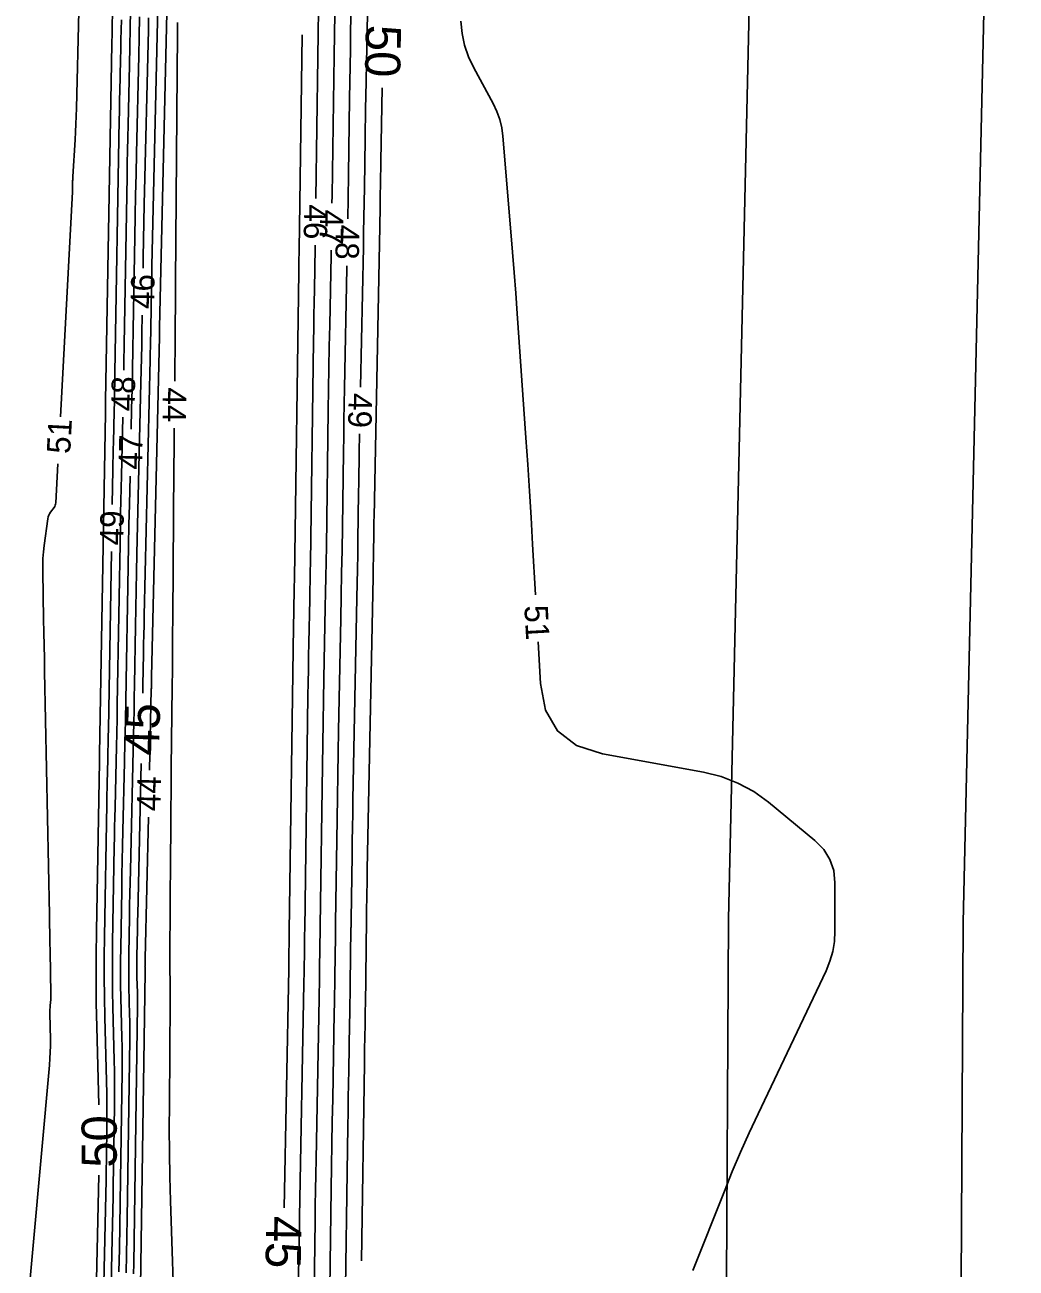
# Model space of a CAD drawing. Extents: x 2384780 to 2405861, y 547869 to 573706.
# Drawn here: x 2395699.1 to 2395783.5, y 553485 to 553590.9 of the extents above; entities that cross this region are included whole.
import ezdxf

# ---------------------------------------------------------------- set-up
doc = ezdxf.new("R2010")
doc.units = 0
for name, color, linetype in [('Old_Level_60', 7, 'Continuous'), ('Old_Level_61', 7, 'Continuous'), ('Prop Buffer Zone 1', 7, 'Continuous'), ('Prop Buffer Zone 2', 7, 'Continuous')]:
    doc.layers.add(name, color=color, linetype=linetype)

msp = doc.modelspace()

# ---------------------------------------------------------------- linework, layer by layer
at = {"layer": 'Old_Level_60'}
for points in [[(2395727.67075, 553560.0655), (2395727.9065, 553571.97875), (2395727.93075, 553573.251), (2395727.95325, 553574.52325), (2395727.974, 553575.7955), (2395727.99275, 553577.06775), (2395728.051, 553581.224), (2395728.064, 553582.11475), (2395728.0785, 553583.00525), (2395728.09425, 553583.89575), (2395728.111, 553584.78625), (2395728.4485, 553601.87375)], [(2395726.57975, 553574.3955), (2395726.6085, 553576.177), (2395726.638, 553578.168), (2395726.72925, 553584.672), (2395726.74975, 553586.06575), (2395726.77225, 553587.4595), (2395726.79675, 553588.853), (2395726.82325, 553590.24675), (2395727.018, 553600.10775)], [(2395711.21275, 553594.44775), (2395710.53775, 553565.149), (2395710.536, 553565.07275), (2395710.5345, 553564.9965), (2395710.533, 553564.92025), (2395710.5315, 553564.844), (2395710.52725, 553564.59475), (2395710.52625, 553564.54125), (2395710.52525, 553564.488), (2395710.52425, 553564.4345), (2395710.523, 553564.381), (2395709.855, 553535.353), (2395709.85275, 553535.24975), (2395709.85075, 553535.14675), (2395709.84875, 553535.0435), (2395709.84675, 553534.94025), (2395709.841, 553534.60325), (2395709.83975, 553534.531), (2395709.83825, 553534.45875), (2395709.83675, 553534.38675), (2395709.83525, 553534.3145), (2395709.67625, 553527.39225)], [(2395723.86925, 553576.14375), (2395724.123, 553594.23025)], [(2395708.07075, 553592.20225), (2395708.0405, 553590.6415), (2395708.00775, 553589.081), (2395707.973, 553587.5205), (2395707.8555, 553582.423), (2395707.83125, 553581.33075), (2395707.80825, 553580.2385), (2395707.78725, 553579.146), (2395707.7675, 553578.0535), (2395707.5195, 553563.6855), (2395707.492, 553562.1495), (2395707.4795, 553561.507)], [(2395702.0835, 553557.517), (2395703.111, 553576.7065), (2395703.11725, 553576.836), (2395703.122, 553576.9655), (2395703.12525, 553577.09525), (2395703.12725, 553577.22475), (2395703.131, 553577.6485), (2395703.13225, 553577.73925), (2395703.135, 553577.83), (2395703.13875, 553577.9205), (2395703.14375, 553578.01125), (2395703.3375, 553581.14425), (2395703.37575, 553581.81575), (2395703.4075, 553582.4875), (2395703.433, 553583.1595), (2395703.45175, 553583.83175), (2395703.64275, 553592.0915)], [(2395707.28175, 553591.36), (2395707.2665, 553590.51625), (2395707.25, 553589.67275), (2395707.2325, 553588.829), (2395707.21375, 553587.9855), (2395707.15025, 553585.23), (2395707.137, 553584.6395), (2395707.12475, 553584.049), (2395707.11325, 553583.4585), (2395707.1025, 553582.86775), (2395706.73025, 553561.28425), (2395706.7155, 553560.4645), (2395706.6995, 553559.645), (2395706.6825, 553558.82525), (2395706.66425, 553558.00575), (2395706.6025, 553555.3285), (2395706.58975, 553554.75475), (2395706.57775, 553554.181), (2395706.56675, 553553.60725), (2395706.5565, 553553.0335), (2395706.505, 553550.048)], [(2395708.8325, 553591.6105), (2395708.798, 553589.95375), (2395708.761, 553588.29725), (2395708.5695, 553579.98875), (2395708.52975, 553578.20825), (2395708.4925, 553576.428), (2395708.458, 553574.64725), (2395708.426, 553572.86675), (2395708.28975, 553564.9675), (2395708.25925, 553563.27475), (2395708.2265, 553561.58225), (2395708.19125, 553559.8895), (2395708.1535, 553558.197), (2395708.1135, 553556.46575)], [(2395709.605, 553591.5405), (2395709.58175, 553590.5015), (2395709.23925, 553575.63725), (2395709.2055, 553574.12725), (2395709.174, 553572.6175), (2395709.14475, 553571.1075), (2395709.1285, 553570.20325)], [(2395711.8275, 553560.55075), (2395711.86925, 553564.594), (2395711.88025, 553565.68925), (2395711.89025, 553566.78475), (2395711.89925, 553567.88), (2395711.9075, 553568.9755), (2395712.03525, 553586.9195), (2395712.04325, 553587.974), (2395712.052, 553589.0285), (2395712.0615, 553590.083), (2395712.0715, 553591.1375)], [(2395725.23325, 553575.74225), (2395725.243, 553576.39775), (2395725.4105, 553588.33925), (2395725.43675, 553590.1265), (2395725.46575, 553591.9135)], [(2395736.2255, 553591.255), (2395736.3225, 553590.211), (2395736.53625, 553589.199), (2395736.86675, 553588.21875), (2395737.31375, 553587.2705), (2395738.96475, 553584.22475), (2395739.28225, 553583.56125), (2395739.52675, 553582.87575), (2395739.69825, 553582.16875), (2395739.79725, 553581.43975), (2395740.4835, 553573.30325), (2395740.62725, 553571.5595), (2395740.765, 553569.81525), (2395740.89625, 553568.0705), (2395741.021, 553566.32525), (2395741.7595, 553555.7375), (2395741.914, 553553.46825), (2395742.06025, 553551.19875), (2395742.19875, 553548.92875), (2395742.32925, 553546.65825), (2395742.57025, 553542.33675)], [(2395722.36, 553482.2355), (2395722.4125, 553486.05025), (2395722.42425, 553486.8675), (2395722.437, 553487.685), (2395722.45075, 553488.50225), (2395722.46575, 553489.31975), (2395722.83925, 553509.2055), (2395722.8455, 553509.54975), (2395722.8515, 553509.894), (2395722.85675, 553510.238), (2395722.86175, 553510.58225), (2395722.878, 553511.78), (2395722.88075, 553511.984), (2395722.8835, 553512.18825), (2395722.88625, 553512.3925), (2395722.88925, 553512.5965), (2395722.89875, 553513.2635), (2395722.90075, 553513.4065), (2395722.90275, 553513.54925), (2395722.90475, 553513.69225), (2395722.90675, 553513.835), (2395723.18725, 553533.73875), (2395723.204, 553534.86875), (2395723.22225, 553535.9985), (2395723.24225, 553537.12825), (2395723.264, 553538.258), (2395723.33725, 553541.9485), (2395723.3525, 553542.73925), (2395723.36625, 553543.53), (2395723.37925, 553544.321), (2395723.391, 553545.11175), (2395723.65625, 553563.98575), (2395723.6725, 553565.08475), (2395723.6905, 553566.184), (2395723.70975, 553567.283), (2395723.73075, 553568.38225), (2395723.80175, 553571.9725), (2395723.805, 553572.14425)], [(2395723.70775, 553482.87125), (2395723.79175, 553488.988), (2395723.81075, 553490.29875), (2395723.83125, 553491.6095), (2395723.85325, 553492.92025), (2395723.877, 553494.23075), (2395724.13525, 553507.97175), (2395724.1455, 553508.5315), (2395724.155, 553509.09125), (2395724.16375, 553509.651), (2395724.1715, 553510.21075), (2395724.20275, 553512.50275), (2395724.205, 553512.663), (2395724.20725, 553512.82325), (2395724.20925, 553512.98325), (2395724.2115, 553513.1435), (2395724.219, 553513.66675), (2395724.2205, 553513.779), (2395724.22225, 553513.891), (2395724.22375, 553514.00325), (2395724.22525, 553514.11525), (2395724.41825, 553527.7955), (2395724.4455, 553529.65025), (2395724.47575, 553531.505), (2395724.5085, 553533.35975), (2395724.544, 553535.2145), (2395724.6645, 553541.273), (2395724.68925, 553542.5715), (2395724.71225, 553543.86975), (2395724.73325, 553545.168), (2395724.7525, 553546.4665), (2395724.91575, 553558.0685), (2395724.9425, 553559.8895), (2395724.972, 553561.71025), (2395725.00425, 553563.531), (2395725.039, 553565.35175), (2395725.15675, 553571.2995), (2395725.16525, 553571.743)], [(2395725.02275, 553481.10725), (2395725.16825, 553491.7075), (2395725.19575, 553493.62075), (2395725.2255, 553495.534), (2395725.258, 553497.44725), (2395725.29275, 553499.3605), (2395725.43125, 553506.73775), (2395725.4455, 553507.513), (2395725.4585, 553508.2885), (2395725.4705, 553509.064), (2395725.4815, 553509.83925), (2395725.5275, 553513.2255), (2395725.52925, 553513.34175), (2395725.53075, 553513.458), (2395725.53225, 553513.57425), (2395725.534, 553513.6905), (2395725.53925, 553514.07), (2395725.5405, 553514.1515), (2395725.5415, 553514.23275), (2395725.54275, 553514.31425), (2395725.544, 553514.3955), (2395725.6685, 553523.227), (2395725.6965, 553525.1195), (2395725.72725, 553527.01175), (2395725.76075, 553528.904), (2395725.797, 553530.7965), (2395725.98575, 553540.30125), (2395726.023, 553542.25525), (2395726.0575, 553544.20925), (2395726.08925, 553546.16325), (2395726.11825, 553548.1175), (2395726.208, 553554.501), (2395726.22825, 553555.86875), (2395726.2505, 553557.2365), (2395726.2745, 553558.6045), (2395726.30075, 553559.97225), (2395726.50325, 553570.204), (2395726.507, 553570.396)], [(2395709.059, 553566.20375), (2395709.0325, 553564.66475), (2395709.0135, 553563.60775), (2395708.993, 553562.55075), (2395708.971, 553561.49375), (2395708.94725, 553560.437), (2395708.61125, 553545.8315), (2395708.577, 553544.296), (2395708.545, 553542.76025), (2395708.51525, 553541.22475), (2395708.48775, 553539.689), (2395708.40125, 553534.67225), (2395708.382, 553533.59725), (2395708.36125, 553532.52225), (2395708.33875, 553531.44725), (2395708.315, 553530.37225), (2395708.05, 553518.83525), (2395708.028, 553517.85175), (2395708.0075, 553516.868), (2395707.9885, 553515.88425), (2395707.97075, 553514.9005), (2395707.9155, 553511.68675), (2395707.90725, 553510.998), (2395707.90625, 553510.3095), (2395707.9125, 553509.621), (2395707.92575, 553508.93225), (2395707.985, 553506.536), (2395707.995, 553506.0225), (2395708.00025, 553505.50875), (2395708.0005, 553504.99525), (2395707.9955, 553504.48175), (2395707.77675, 553489.18525), (2395707.75325, 553487.6405), (2395707.72675, 553486.096), (2395707.69725, 553484.55125)], [(2395707.39525, 553557.508), (2395707.2805, 553552.5245), (2395707.2565, 553551.44925), (2395707.234, 553550.37425), (2395707.21325, 553549.299), (2395707.194, 553548.22375), (2395706.93175, 553532.9975), (2395706.91, 553531.7915), (2395706.88675, 553530.5855), (2395706.8615, 553529.3795), (2395706.83475, 553528.1735), (2395706.74425, 553524.23425), (2395706.7255, 553523.39), (2395706.708, 553522.546), (2395706.6915, 553521.70175), (2395706.6765, 553520.8575), (2395706.5365, 553512.71925), (2395706.52, 553511.3365), (2395706.51775, 553509.954), (2395706.53025, 553508.57125), (2395706.557, 553507.18875), (2395706.6685, 553502.6725), (2395706.6875, 553501.70475), (2395706.69725, 553500.73675), (2395706.6975, 553499.769), (2395706.6885, 553498.801), (2395706.6105, 553493.3615), (2395706.59275, 553492.196), (2395706.57275, 553491.0305), (2395706.55075, 553489.865), (2395706.52625, 553488.6995), (2395706.2175, 553474.5775)], [(2395711.8285, 553479.50425), (2395711.4685, 553490.68175), (2395711.41275, 553492.73875), (2395711.378, 553494.79625), (2395711.3645, 553496.85375), (2395711.372, 553498.9115), (2395711.44975, 553507.76575), (2395711.4515, 553508.1405), (2395711.45025, 553508.51525), (2395711.44625, 553508.89), (2395711.439, 553509.26475), (2395711.411, 553510.489), (2395711.406, 553510.75125), (2395711.403, 553511.0135), (2395711.402, 553511.276), (2395711.403, 553511.53825), (2395711.4705, 553520.1835), (2395711.48575, 553522.036), (2395711.502, 553523.8885), (2395711.51975, 553525.741), (2395711.53875, 553527.59325), (2395711.61175, 553534.49875), (2395711.62675, 553535.9785), (2395711.64075, 553537.45825), (2395711.6535, 553538.93825), (2395711.665, 553540.418), (2395711.76075, 553553.22325), (2395711.773, 553554.788), (2395711.7865, 553556.35275), (2395711.78825, 553556.551)], [(2395726.338, 553479.3775), (2395726.5805, 553497.05025), (2395726.598, 553498.2545), (2395726.61675, 553499.45875), (2395726.637, 553500.66275), (2395726.659, 553501.86675), (2395726.73275, 553505.8), (2395726.74825, 553506.643), (2395726.76225, 553507.48575), (2395726.7755, 553508.32875), (2395726.7875, 553509.1715), (2395726.85225, 553513.9485), (2395726.85325, 553514.02075), (2395726.85425, 553514.093), (2395726.85525, 553514.16525), (2395726.85625, 553514.2375), (2395726.85975, 553514.4735), (2395726.8605, 553514.524), (2395726.861, 553514.5745), (2395726.86175, 553514.625), (2395726.8625, 553514.67575), (2395726.94, 553520.16575), (2395726.95725, 553521.342), (2395726.9765, 553522.5185), (2395726.99725, 553523.69475), (2395727.01975, 553524.87125), (2395727.36175, 553542.08475), (2395727.38525, 553543.31675), (2395727.407, 553544.54875), (2395727.427, 553545.781), (2395727.44525, 553547.013), (2395727.50175, 553551.038), (2395727.5145, 553551.9005), (2395727.5285, 553552.763), (2395727.54375, 553553.6255), (2395727.56025, 553554.48775), (2395727.5915, 553556.06625)], [(2395699.05775, 553479.0305), (2395701.1555, 553502.268), (2395701.19725, 553502.8125), (2395701.224, 553503.35775), (2395701.23575, 553503.90325), (2395701.23275, 553504.4495), (2395701.18975, 553506.6705), (2395701.18875, 553506.835), (2395701.1925, 553506.99925), (2395701.201, 553507.16325), (2395701.214, 553507.327), (2395701.26375, 553507.86225), (2395701.27275, 553507.977), (2395701.27875, 553508.09175), (2395701.28125, 553508.20675), (2395701.2805, 553508.322), (2395701.209, 553511.953), (2395701.1935, 553512.731), (2395701.17825, 553513.509), (2395701.163, 553514.287), (2395701.148, 553515.06525), (2395700.7445, 553535.813), (2395700.72275, 553536.926), (2395700.701, 553538.03875), (2395700.6795, 553539.15175), (2395700.65775, 553540.2645), (2395700.5785, 553544.34125), (2395700.57875, 553544.899), (2395700.60075, 553545.4555), (2395700.64475, 553546.0105), (2395700.7105, 553546.5645), (2395701.02675, 553548.84125), (2395701.05675, 553548.99), (2395701.10425, 553549.13175), (2395701.1695, 553549.266), (2395701.25225, 553549.39325), (2395701.55125, 553549.79725), (2395701.608, 553549.88625), (2395701.65025, 553549.98075), (2395701.67775, 553550.0805), (2395701.691, 553550.18525), (2395701.8695, 553553.52275)], [(2395708.0215, 553552.46675), (2395707.966, 553550.05625), (2395707.92725, 553548.31175), (2395707.891, 553546.56725), (2395707.857, 553544.82275), (2395707.82575, 553543.078), (2395707.68675, 553535.011), (2395707.65575, 553533.2825), (2395707.62225, 553531.554), (2395707.58625, 553529.8255), (2395707.54775, 553528.097), (2395707.413, 553522.224), (2395707.385, 553520.9655), (2395707.35875, 553519.707), (2395707.33425, 553518.44825), (2395707.31175, 553517.18975), (2395707.2265, 553512.2345), (2395707.214, 553511.183), (2395707.2125, 553510.13175), (2395707.22175, 553509.08025), (2395707.24225, 553508.029), (2395707.327, 553504.59475), (2395707.3415, 553503.85875), (2395707.34875, 553503.12275), (2395707.349, 553502.38675), (2395707.34225, 553501.65075), (2395707.211, 553492.4895), (2395707.181, 553490.52625), (2395707.1475, 553488.56325), (2395707.11, 553486.60025), (2395707.069, 553484.63725)], [(2395706.436, 553546.0485), (2395706.175, 553530.887), (2395706.1635, 553530.252), (2395706.15125, 553529.61725), (2395706.138, 553528.98225), (2395706.124, 553528.3475), (2395706.07625, 553526.27375), (2395706.06625, 553525.82925), (2395706.057, 553525.385), (2395706.0485, 553524.9405), (2395706.0405, 553524.49625), (2395705.84625, 553513.204), (2395705.82575, 553511.49), (2395705.82325, 553509.77625), (2395705.8385, 553508.06225), (2395705.87175, 553506.3485), (2395706.03325, 553499.80675), (2395706.0475, 553499.07875), (2395706.055, 553498.351), (2395706.055, 553497.623), (2395706.04825, 553496.895), (2395706.01425, 553494.517), (2395706.0065, 553494.00725), (2395705.99775, 553493.49775), (2395705.988, 553492.98825), (2395705.97725, 553492.47875), (2395705.507, 553470.969)], [(2395742.793, 553538.343), (2395742.9905, 553534.79625), (2395743.42775, 553532.515), (2395744.4555, 553530.75525), (2395746.07375, 553529.51675), (2395748.283, 553528.7995), (2395756.9055, 553527.2275), (2395758.41125, 553526.85575), (2395759.8335, 553526.30475), (2395761.17275, 553525.57425), (2395762.4285, 553524.6645), (2395766.39525, 553521.39925), (2395767.13925, 553520.6495), (2395767.671, 553519.79925), (2395767.9905, 553518.849), (2395768.09775, 553517.79825), (2395768.10275, 553513.666), (2395768.05625, 553512.79125), (2395767.91425, 553511.938), (2395767.67675, 553511.10625), (2395767.344, 553510.296), (2395761.5445, 553498.10725), (2395760.78575, 553496.4785), (2395760.05425, 553494.83775), (2395759.34975, 553493.18525), (2395758.67225, 553491.521), (2395755.985, 553484.75975)], [(2395709.58425, 553523.39325), (2395709.3075, 553511.3475), (2395709.30575, 553511.26875), (2395709.30425, 553511.19), (2395709.30275, 553511.11125), (2395709.30125, 553511.0325), (2395709.29675, 553510.77525), (2395709.29625, 553510.72025), (2395709.296, 553510.665), (2395709.2965, 553510.61), (2395709.29775, 553510.55475), (2395709.3025, 553510.363), (2395709.30325, 553510.322), (2395709.3035, 553510.28075), (2395709.3035, 553510.23975), (2395709.30325, 553510.1985), (2395708.8915, 553481.42575)]]:
    msp.add_lwpolyline(points, dxfattribs=at)
at = {"layer": 'Old_Level_61'}
for points in [[(2395706.63575, 553598.86725), (2395706.4645, 553588.957), (2395706.46225, 553588.8305), (2395706.45975, 553588.70375), (2395706.45725, 553588.577), (2395706.45425, 553588.4505), (2395706.44475, 553588.03675), (2395706.44275, 553587.948), (2395706.441, 553587.8595), (2395706.43925, 553587.77075), (2395706.43775, 553587.682), (2395705.94075, 553558.88275), (2395705.939, 553558.7795), (2395705.93675, 553558.67625), (2395705.93475, 553558.573), (2395705.9325, 553558.46975), (2395705.92475, 553558.1325), (2395705.923, 553558.06025), (2395705.9215, 553557.988), (2395705.92025, 553557.91575), (2395705.91875, 553557.8435), (2395705.41825, 553528.77625), (2395705.417, 553528.7125), (2395705.41575, 553528.64875), (2395705.4145, 553528.585), (2395705.413, 553528.52125), (2395705.40825, 553528.31325), (2395705.40725, 553528.2685), (2395705.40625, 553528.224), (2395705.4055, 553528.17925), (2395705.40475, 553528.13475), (2395705.15625, 553513.68875), (2395705.13175, 553511.6435), (2395705.12875, 553509.59825), (2395705.147, 553507.55325), (2395705.18675, 553505.50825), (2395705.35, 553498.88275)], [(2395710.39725, 553592.47475), (2395709.8885, 553570.39325), (2395709.87075, 553569.6), (2395709.85425, 553568.807), (2395709.83875, 553568.01375), (2395709.8245, 553567.22075), (2395709.77975, 553564.62975), (2395709.77, 553564.0745), (2395709.759, 553563.51925), (2395709.7475, 553562.96425), (2395709.73525, 553562.409), (2395709.23325, 553540.59225), (2395709.215, 553539.773), (2395709.198, 553538.9535), (2395709.182, 553538.134), (2395709.16725, 553537.3145), (2395709.12125, 553534.63775), (2395709.111, 553534.064), (2395709.10875, 553533.95725)], [(2395721.161, 553490.094), (2395721.5435, 553510.4395), (2395721.54575, 553510.568), (2395721.548, 553510.6965), (2395721.55, 553510.825), (2395721.55175, 553510.95375), (2395721.5575, 553511.3735), (2395721.55875, 553511.4635), (2395721.56, 553511.5535), (2395721.56125, 553511.64325), (2395721.5625, 553511.73325), (2395721.577, 553512.76525), (2395721.58, 553512.9865), (2395721.58325, 553513.2075), (2395721.58625, 553513.42875), (2395721.5895, 553513.64975), (2395721.95625, 553539.68225), (2395721.96225, 553540.087), (2395721.969, 553540.49175), (2395721.976, 553540.89675), (2395721.98375, 553541.3015), (2395722.01, 553542.62375), (2395722.0155, 553542.90725), (2395722.0205, 553543.1905), (2395722.02525, 553543.474), (2395722.02925, 553543.75725), (2395722.397, 553569.90275), (2395722.4025, 553570.28025), (2395722.40875, 553570.65775), (2395722.41525, 553571.035), (2395722.4225, 553571.4125), (2395722.447, 553572.64525), (2395722.452, 553572.9095), (2395722.45675, 553573.17375), (2395722.461, 553573.438), (2395722.46475, 553573.702), (2395722.69475, 553590.082)], [(2395727.76225, 553485.58425), (2395727.993, 553502.39325), (2395728, 553502.88825), (2395728.00775, 553503.38325), (2395728.01625, 553503.87825), (2395728.02525, 553504.37325), (2395728.0555, 553505.99), (2395728.062, 553506.3365), (2395728.06775, 553506.683), (2395728.073, 553507.0295), (2395728.078, 553507.376), (2395728.17725, 553514.67125), (2395728.1775, 553514.6995), (2395728.178, 553514.72775), (2395728.17825, 553514.756), (2395728.17875, 553514.78425), (2395728.18, 553514.87675), (2395728.18025, 553514.8965), (2395728.1805, 553514.91625), (2395728.18075, 553514.936), (2395728.18125, 553514.95575), (2395728.2115, 553517.1045), (2395728.21825, 553517.56475), (2395728.22575, 553518.02525), (2395728.23375, 553518.4855), (2395728.24275, 553518.946), (2395728.7375, 553543.868), (2395728.7475, 553544.37825), (2395728.7565, 553544.88825), (2395728.76475, 553545.3985), (2395728.77225, 553545.9085), (2395728.79575, 553547.575), (2395728.801, 553547.93225), (2395728.80675, 553548.28925), (2395728.813, 553548.6465), (2395728.81975, 553549.0035), (2395729.31, 553573.7535), (2395729.3205, 553574.307), (2395729.33025, 553574.8605), (2395729.33925, 553575.41425), (2395729.34725, 553575.96775), (2395729.37275, 553577.776), (2395729.3785, 553578.1635), (2395729.38475, 553578.551), (2395729.3915, 553578.9385), (2395729.399, 553579.326), (2395729.52225, 553585.56825)], [(2395708.97425, 553527.95875), (2395708.67875, 553515.0915), (2395708.667, 553514.56025), (2395708.65575, 553514.029), (2395708.6455, 553513.49775), (2395708.636, 553512.9665), (2395708.60625, 553511.231), (2395708.60175, 553510.85925), (2395708.60125, 553510.48725), (2395708.6045, 553510.1155), (2395708.61175, 553509.7435), (2395708.64375, 553508.4495), (2395708.64925, 553508.17225), (2395708.652, 553507.89475), (2395708.652, 553507.6175), (2395708.6495, 553507.34025), (2395708.33425, 553485.3055), (2395708.32125, 553484.467)], [(2395705.3545, 553492.88325), (2395704.7965, 553467.36075)]]:
    msp.add_lwpolyline(points, dxfattribs=at)
at = {"layer": 'Prop Buffer Zone 1'}
msp.add_lwpolyline([(2395754.37725, 552972.9875), (2395756.97675, 553145.826), (2395759.027, 553514.71225), (2395763.5465, 553713.787)], dxfattribs=at)
at = {"layer": 'Prop Buffer Zone 2'}
msp.add_lwpolyline([(2395774.38575, 552973.39875), (2395776.976, 553145.62), (2395779.02575, 553514.42975), (2395783.54125, 553713.333)], dxfattribs=at)

# ---------------------------------------------------------------- texts
at = {"layer": 'Old_Level_60'}
for s, rotation, p in [('46', 269.0814694, (2395722.86425, 553575.64025)), ('47', 269.0243667, (2395724.22625, 553575.1925)), ('48', 268.956775, (2395725.57225, 553573.9175)), ('46', 89.0052056, (2395710.06775, 553566.70625)), ('48', 88.7912917, (2395708.40725, 553557.983)), ('44', 269.4372472, (2395710.82175, 553560.04075)), ('49', 268.8656583, (2395726.6605, 553559.56575)), ('51', 86.9347611, (2395702.9145, 553554.3345)), ('47', 88.6820139, (2395709.03425, 553553.0105)), ('49', 89.0131972, (2395707.445, 553546.551)), ('51', 273.191025, (2395741.62, 553541.41625)), ('44', 88.6839917, (2395710.596, 553523.89))]:
    msp.add_text(s, height=2, rotation=rotation, dxfattribs=at).set_placement(p)
at = {"layer": 'Old_Level_61'}
for s, rotation, p in [('50', 268.8689861, (2395728.12825, 553590.959)), ('45', 88.7157361, (2395710.49125, 553528.62175)), ('50', 90.0434778, (2395706.89025, 553493.522)), ('45', 268.9252583, (2395719.64825, 553489.42525))]:
    msp.add_text(s, height=3, rotation=rotation, dxfattribs=at).set_placement(p)

doc.saveas('drawing.dxf')
